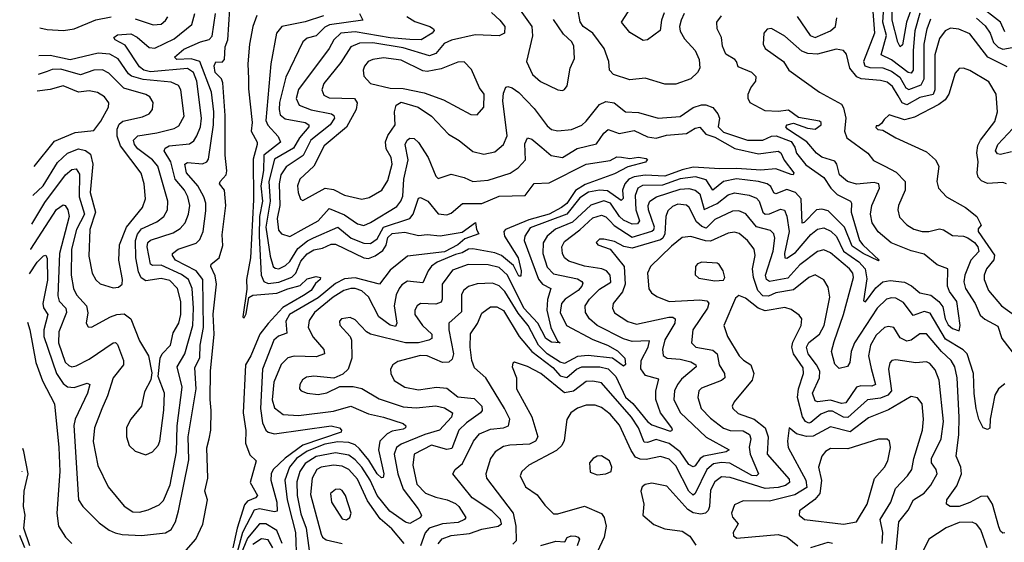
# Model space of a CAD drawing. Extents: x 1552033 to 1694788, y 811965 to 917215.
# Tile 262 of 632: x 1571786 to 1576302, y 912121 to 914517. Entities that reach past the tile are written whole.
import ezdxf

# ---------------------------------------------------------------- set-up
doc = ezdxf.new("R2010")
doc.units = 0

msp = doc.modelspace()

# ---------------------------------------------------------------- linework, layer by layer
at = {"layer": '0CON20XD'}
for points in [[(1575886.4, 914593.6), (1575853.6, 914505), (1575835, 914401.1), (1575825, 914392.9), (1575813.5, 914413.5), (1575787.3, 914515), (1575790, 914745)], [(1574042.7, 914615), (1574135.3, 914485), (1574137.7, 914442.3), (1574110, 914325), (1574138.8, 914265), (1574175, 914232.7), (1574255, 914195.7), (1574275, 914192.9)], [(1575694.3, 914615), (1575706.6, 914455), (1575656.5, 914325), (1575663, 914305), (1575685, 914296.9), (1575745, 914295.4), (1575785, 914280.5), (1575822.9, 914252.9), (1575851, 914205), (1575865, 914196.1), (1575921.5, 914218.5), (1575934.9, 914245), (1575935.1, 914405), (1575948, 914475), (1575965, 914521.3)], [(1572550, 912085), (1572594.4, 912135.6), (1572626.1, 912203.9), (1572647.8, 912315), (1572635.7, 912355), (1572648.9, 912415), (1572644.5, 912554.5), (1572654.4, 912595), (1572661.8, 912635), (1572664.7, 912725.3), (1572659.4, 912775), (1572660.2, 912905), (1572677.1, 913075), (1572673.1, 913166.9), (1572689, 913305), (1572682.1, 913342.1), (1572662.1, 913385), (1572664.7, 913395.3), (1572700.6, 913425), (1572717.8, 913482.2), (1572715, 913530), (1572731.9, 913665), (1572725.6, 913735), (1572702.5, 913765), (1572704.7, 913775.3), (1572732.7, 913805), (1572736.1, 913823.9), (1572727.7, 913895), (1572728, 914078), (1572717.3, 914227.3), (1572711.3, 914245), (1572682, 914275), (1572678.2, 914305), (1572685, 914322.9), (1572715, 914322.7), (1572725, 914334.4), (1572727.8, 914392.2), (1572740.9, 914425), (1572750.4, 914565)], [(1574834.2, 914545.8), (1574819.7, 914515), (1574812.3, 914485), (1574815, 914464.3), (1574835, 914429.5), (1574884.6, 914375), (1574903.1, 914335), (1574906.1, 914295), (1574895, 914274.2), (1574865, 914246.2), (1574795, 914220.8), (1574745, 914221.6), (1574655, 914248.9), (1574585, 914241.8), (1574509.4, 914265), (1574491.3, 914285), (1574488, 914325), (1574466.9, 914385), (1574415.2, 914455.2), (1574370, 914485), (1574356.4, 914506.4), (1574345.6, 914564.4)], [(1575915, 914547.1), (1575891.9, 914465), (1575883.7, 914375), (1575884.5, 914285.5), (1575875, 914271.2), (1575861.8, 914275), (1575785, 914333.1), (1575737.7, 914355), (1575762.3, 914445), (1575745.7, 914505), (1575750.8, 914595)], [(1576305, 914461.4), (1576285, 914505.7), (1576182.5, 914585)], [(1571830.9, 913351.9), (1571866.3, 913405), (1571895, 913434.5), (1571905, 913436.7), (1571911.4, 913421.4), (1571912.8, 913322.8), (1571891.5, 913215), (1571895.2, 913195.2), (1571914.8, 913164.8), (1571897.1, 913095), (1571896.1, 913065), (1571955, 912895.3), (1571985, 912848.3), (1572005, 912833.3), (1572035, 912830.5), (1572095, 912850.7), (1572107.5, 912845), (1572096.7, 912805), (1572040, 912685), (1572033.4, 912656.6), (1572055.3, 912315), (1572075, 912285.4), (1572150.3, 912210.3), (1572196.1, 912176.1), (1572223.6, 912163.6), (1572256, 912156), (1572345, 912151.3), (1572455, 912163.8), (1572479.9, 912180.1), (1572500.2, 912215), (1572514.8, 912265), (1572560.8, 912499.2), (1572558.4, 912605), (1572595.5, 912825), (1572589.4, 912920.6), (1572611.4, 912968.6), (1572613.9, 913025), (1572628.8, 913105), (1572626, 913326), (1572594.8, 913365), (1572500.6, 913415), (1572486.9, 913435), (1572487.3, 913445), (1572513.1, 913465), (1572595, 913492.9), (1572611.6, 913508.4), (1572627, 913545), (1572639.8, 913640.2), (1572638.9, 913675), (1572629.7, 913705), (1572602.7, 913755), (1572551.6, 913815), (1572543.2, 913855), (1572555, 913862.2), (1572625, 913856.7), (1572643.6, 913865), (1572652.5, 913877.5), (1572674.1, 914035), (1572675.6, 914095), (1572665.9, 914185), (1572612, 914325), (1572572.9, 914337.1), (1572506.7, 914335), (1572496.1, 914345), (1572538, 914382), (1572615, 914415.8), (1572655, 914425.4), (1572669.3, 914440.7), (1572683.7, 914545)], [(1571835.7, 913463.2), (1571837.2, 913465), (1571955, 913646.1), (1571985, 913667.9), (1571995, 913664.5), (1572007.1, 913645), (1572011.9, 913615), (1571969, 913445), (1571961.2, 913251.2), (1571966.2, 913226.2), (1571997.1, 913195), (1572001, 913175), (1571965.2, 913085), (1571963.5, 913035), (1571995, 912946.2), (1572010.7, 912930.7), (1572025, 912925.8), (1572045, 912930), (1572105, 912961.1), (1572215, 913035.4), (1572225, 913036.5), (1572235, 913026.9), (1572261.8, 912955), (1572261.8, 912935), (1572213.7, 912875), (1572188.3, 912791.7), (1572162.5, 912732.5), (1572128.6, 912645), (1572122.8, 912582.8), (1572143.6, 912473.6), (1572192.1, 912375), (1572265, 912286.7), (1572305, 912260.8), (1572335, 912258.9), (1572375, 912270.3), (1572425, 912293.2), (1572445, 912312.9), (1572475.2, 912385), (1572504.6, 912535.4), (1572507.9, 912655), (1572531.5, 912831.5), (1572508.8, 912925), (1572543.5, 912985), (1572579.6, 913115), (1572583.6, 913195), (1572576.5, 913285), (1572559.5, 913325), (1572528.4, 913348.4), (1572435, 913390.7), (1572395, 913390.2), (1572385.2, 913395.2), (1572370.8, 913475), (1572374, 913495), (1572385, 913505.7), (1572489.9, 913540.1), (1572521.1, 913558.9), (1572544.8, 913585.2), (1572559.6, 913625), (1572565.6, 913665), (1572557.6, 913705), (1572541.7, 913735), (1572498.3, 913785), (1572479.4, 913865), (1572448.6, 913915), (1572452.7, 913927.3), (1572471.7, 913938.3), (1572565, 913947.6), (1572585, 913962), (1572599, 913985), (1572615.5, 914025), (1572619.1, 914065), (1572599, 914235), (1572582.9, 914275), (1572555, 914292.4), (1572385, 914277.3), (1572355, 914284.7), (1572335, 914300.8), (1572269.7, 914399.7), (1572223.5, 914425), (1572217.8, 914435), (1572235, 914447.4), (1572295, 914452.5), (1572325, 914437.3), (1572379.7, 914389.7), (1572405, 914386.3), (1572495, 914429), (1572574.7, 914495), (1572589.2, 914545)], [(1571878.8, 914479.2), (1571911.6, 914471.6), (1571986.5, 914466.5), (1572035, 914474.1), (1572135, 914516.2), (1572205, 914530.5)], [(1572315, 914521.4), (1572397.4, 914492.6), (1572435, 914496.9), (1572455, 914512.5), (1572465, 914530)], [(1572873.9, 914536.1), (1572855.4, 914485.4), (1572840.2, 914405), (1572832.8, 914315), (1572835.4, 914245), (1572835, 914200), (1572852.7, 914045), (1572847.5, 914005), (1572874.6, 913955), (1572874.7, 913945), (1572857.1, 913877.1), (1572858.7, 913691.3), (1572845.1, 913424.9), (1572826, 913325), (1572828.1, 913281.9), (1572810, 913155), (1572815, 913150), (1572825, 913167.5), (1572837.1, 913242.9), (1572855, 913253.6), (1572965, 913262.7), (1573015, 913283.4), (1573072.4, 913297.6), (1573105, 913328.6), (1573145, 913339.1), (1573165.5, 913335.5), (1573164.2, 913325), (1573142, 913308), (1573122.8, 913275), (1573087.6, 913252.4), (1572993.4, 913196.6), (1572925, 913123.9), (1572887.8, 913075), (1572845.4, 912975), (1572821.5, 912935), (1572810.9, 912715), (1572823.4, 912633.4), (1572821.2, 912575), (1572841.7, 912521.7), (1572870, 912495), (1572843.1, 912395), (1572876.2, 912335), (1572867.5, 912325), (1572831.1, 912308.9), (1572817.5, 912292.5), (1572783.8, 912186.2), (1572763.3, 912095)], [(1573180, 914535), (1573095, 914507.6), (1572988.9, 914485), (1572963.9, 914455), (1572938.1, 914315), (1572915.4, 914055), (1572923.6, 914033.6), (1572970.9, 913980.9), (1572982.2, 913955), (1572905.7, 913895), (1572904.7, 913824.7), (1572891.8, 913755), (1572898.8, 913685), (1572886, 913615), (1572883.7, 913525), (1572893.7, 913345), (1572905.9, 913315.9), (1572925, 913306.7), (1572975, 913312.7), (1573033.9, 913336.1), (1573051.8, 913355), (1573075, 913409.3), (1573105, 913444), (1573135, 913461.4), (1573175, 913469.8), (1573215, 913488.4), (1573235, 913486.9), (1573363.8, 913425), (1573385, 913422), (1573416.1, 913433.9), (1573451.4, 913458.6), (1573466.8, 913483.2), (1573475, 913518.8), (1573495, 913535.9), (1573552.9, 913542.9), (1573615, 913528.1), (1573655, 913532.7), (1573715, 913526.5), (1573815, 913543.1), (1573876.4, 913586.4), (1573880.5, 913555), (1573891.4, 913535), (1573828.3, 913511.7), (1573795, 913484.6), (1573735, 913453.2), (1573565, 913432.7), (1573485, 913368.6), (1573436.4, 913303.6), (1573325, 913332.7), (1573275, 913329.4), (1573235, 913307.9), (1573155, 913242), (1573024.1, 913165), (1573006.1, 913133.9), (1573010.5, 913079.5), (1572973.6, 913066.4), (1572951.9, 913048.1), (1572900, 912915), (1572889.8, 912735), (1572899.2, 912669.2), (1572915, 912634.6), (1572925.7, 912625), (1572955, 912618.6), (1573215.1, 912655.1), (1573253.4, 912645), (1573261.6, 912635), (1573260.3, 912625), (1573084.5, 912565.5), (1573002.8, 912507.2), (1572948.3, 912455), (1572938.7, 912435), (1572937.5, 912405), (1572965, 912304.3), (1572966.3, 912263.7), (1572955, 912260), (1572885, 912274.9), (1572861.2, 912268.8), (1572807.9, 912165), (1572783, 912075)], [(1573344.3, 914545), (1573359.2, 914515), (1573206.7, 914493.3), (1573185, 914481.9), (1573145, 914442.6), (1573105, 914432.8), (1573084.8, 914415.2), (1573006, 914254), (1572977.7, 914137.7), (1572975.6, 914105), (1572981.2, 914081.2), (1573002.9, 914062.9), (1573095.4, 914045), (1573111.4, 914035), (1573111.5, 914025), (1573069.5, 913975), (1573042.3, 913927.7), (1572955, 913877.7), (1572928.4, 913775), (1572935.1, 913685), (1572915.2, 913565), (1572935, 913432.5), (1572948, 913385), (1572957.2, 913377.2), (1572975, 913375.3), (1573005, 913389.3), (1573025, 913408.6), (1573061.8, 913468.2), (1573106.4, 913503.6), (1573133.6, 913516.4), (1573245, 913565.2), (1573306.6, 913515), (1573365, 913491.7), (1573395, 913490.8), (1573425, 913511.6), (1573455, 913565.9), (1573576, 913605), (1573590.2, 913625), (1573615, 913699.1), (1573625, 913700.9), (1573658.2, 913685), (1573705, 913627.1), (1573745, 913621.9), (1573765, 913629.3), (1573816.4, 913673.6), (1573905, 913674.8), (1573985, 913707.2), (1574105, 913710.9), (1574145, 913766.4), (1574215, 913769.2), (1574385, 913854), (1574495, 913871.9), (1574525, 913888.6), (1574546.2, 913886.2), (1574585, 913880), (1574623.7, 913886.3), (1574660, 913880), (1574666.2, 913876.2), (1574656.8, 913863.2), (1574575, 913842.4), (1574515, 913809.4), (1574379.5, 913760.5), (1574335.6, 913734.4), (1574295, 913673.8), (1574270.8, 913655), (1574215.2, 913624.8), (1574121, 913599), (1574013.7, 913555), (1574006.7, 913545), (1574009.4, 913525), (1574072.5, 913425), (1574085.9, 913365), (1574085, 913340.8), (1574075, 913341.2), (1574050.4, 913390.4), (1573996, 913436), (1573965, 913448.1), (1573865, 913466.4), (1573845, 913464.1), (1573815, 913447.4), (1573785, 913441), (1573700, 913405), (1573675, 913387.5), (1573658.9, 913365), (1573635, 913310.6), (1573565, 913317.5), (1573539, 913301), (1573526, 913284), (1573512.5, 913255), (1573503.1, 913205), (1573515.2, 913125), (1573509.3, 913110.7), (1573485, 913116.7), (1573433.4, 913155), (1573385, 913246.5), (1573355, 913273.8), (1573325, 913283.7), (1573304.7, 913284.7), (1573272.5, 913275), (1573224.3, 913245), (1573137.8, 913175), (1573113, 913137), (1573108.6, 913105), (1573131.9, 913061.9), (1573180.9, 913005), (1573184.4, 912985), (1573145, 912970.7), (1573045, 912974.4), (1573015, 912966.4), (1572985, 912936.4), (1572952.1, 912855), (1572943.5, 912773.5), (1572955, 912737.9), (1572995, 912706.8), (1573065, 912701.9), (1573225, 912722.1), (1573305, 912745.6), (1573385, 912710.4), (1573455, 912695.2), (1573544.4, 912665), (1573556.8, 912655), (1573555.4, 912645), (1573545, 912638.8), (1573495, 912629.6), (1573472, 912618), (1573437.2, 912585), (1573432.1, 912545), (1573456.5, 912435), (1573452.7, 912417.3), (1573445, 912416.1), (1573425, 912434.8), (1573387.4, 912497.4), (1573345, 912549.5), (1573325, 912567), (1573295, 912578.4), (1573245, 912580.9), (1573185, 912570.9), (1573105, 912538.7), (1573055.8, 912505), (1573023.2, 912465), (1573001.6, 912405), (1573011.9, 912315), (1573035.4, 912225.4), (1573050.7, 912165), (1573055.6, 912035)], [(1573561, 914531), (1573598.8, 914508.8), (1573667.5, 914485), (1573684.3, 914475), (1573686.7, 914466.7), (1573677.5, 914455), (1573627.5, 914425), (1573575, 914425.9), (1573485, 914433.9), (1573325, 914461.8), (1573258.5, 914455), (1573226.1, 914423.9), (1573205.2, 914385), (1573065, 914197.1), (1573053.9, 914155), (1573068.2, 914125), (1573123.5, 914103.5), (1573215.8, 914085.8), (1573227.1, 914077.1), (1573229.5, 914065), (1573210, 914035), (1573121.7, 913965), (1573086, 913894), (1573007.5, 913842.5), (1572984.3, 913805), (1572976.7, 913765), (1572978.6, 913665), (1572967, 913605), (1572972.5, 913552.5), (1572986.2, 913535), (1573025, 913522.3), (1573089.9, 913560.1), (1573155.3, 913595), (1573205, 913651.4), (1573275, 913622.5), (1573335, 913580.3), (1573365, 913573.7), (1573395, 913586.3), (1573515, 913660), (1573534.8, 913685), (1573542.5, 913707.5), (1573547.2, 913785), (1573567.7, 913875), (1573553.3, 913945), (1573563.8, 913965), (1573575, 913972.9), (1573595, 913971.5), (1573615, 913953.3), (1573660.2, 913885), (1573695, 913799.2), (1573705, 913788.1), (1573765, 913808.4), (1573825, 913793.7), (1573865, 913775.3), (1573935, 913781.4), (1574035, 913812.9), (1574073, 913837), (1574105.3, 913875), (1574103, 913947), (1574115, 913974.4), (1574135, 913968.5), (1574180.4, 913930.4), (1574223.5, 913893.5), (1574275, 913885.3), (1574343, 913927), (1574432.2, 913947.8), (1574465, 913996.9), (1574485, 914013.8), (1574535, 913994.3), (1574605, 914008.5), (1574665, 913979.8), (1574705, 913973.8), (1574752.4, 913987.6), (1574845, 913994.8), (1574885, 914019.7), (1574905, 914023.8), (1574932.7, 913992.7), (1574975, 913977.8), (1575066.8, 913926.8), (1575175, 913902.1), (1575265, 913913.9), (1575276.7, 913906.7), (1575292.5, 913872.5), (1575336.2, 913815), (1575334, 913806), (1575325, 913806.5), (1575255, 913833.2), (1575185, 913827), (1575075, 913834.6), (1574997.5, 913832.5), (1574875, 913839.9), (1574825, 913828.8), (1574745, 913798.8), (1574655, 913804.7), (1574605, 913796.7), (1574579.8, 913785), (1574560.9, 913765), (1574551.3, 913735), (1574553.7, 913696.3), (1574545, 913687.9), (1574482.3, 913732.3), (1574445, 913735.1), (1574395, 913725.4), (1574355, 913700.3), (1574295, 913625.7), (1574128, 913562), (1574102.9, 913525), (1574099.6, 913505), (1574165, 913326.6), (1574184.4, 913304.4), (1574222.7, 913285), (1574206.7, 913233.3), (1574204.6, 913185), (1574221.7, 913105), (1574252.3, 913042.3), (1574265, 913035.5)], [(1573949.6, 914549.6), (1573988.8, 914515), (1574011.5, 914485), (1574009.4, 914455), (1573985, 914443.5)], [(1574275, 914192.9), (1574285, 914196.2), (1574296.5, 914213.5), (1574311.1, 914295), (1574331.1, 914338.9), (1574327.7, 914395), (1574318.8, 914415), (1574280.3, 914450.3), (1574235, 914518.2)], [(1574769.8, 912630.3), (1574780.5, 912635), (1574776.5, 912645), (1574725.2, 912715), (1574704.4, 912775), (1574704, 912815), (1574718.2, 912868.2), (1574655.9, 912885.9), (1574635.5, 912915.5), (1574636.5, 912955), (1574669.3, 913015), (1574674.5, 913044.5), (1574595, 913041.9), (1574555, 913054.4), (1574434.9, 913114.9), (1574400.3, 913145), (1574381.3, 913175), (1574380, 913205), (1574399.4, 913235), (1574445, 913281.3), (1574496.7, 913313.3), (1574495, 913346.1), (1574478.2, 913365), (1574456.5, 913375), (1574377.1, 913387.1), (1574305, 913409.5), (1574284.8, 913424.8), (1574275.3, 913445), (1574273.2, 913475), (1574285, 913500), (1574355, 913553), (1574415, 913608.1), (1574455, 913620.4), (1574475, 913613.6), (1574492.8, 913595), (1574513.2, 913573.2), (1574595, 913520), (1574685, 913547.6), (1574695.1, 913554.9), (1574697.4, 913565), (1574670.3, 913645), (1574668.9, 913665), (1574676.8, 913685), (1574706.5, 913705), (1574815, 913740), (1574855, 913743.4), (1574885, 913735.9), (1574905, 913718.1), (1574925, 913646.6), (1574985, 913673.6), (1575035, 913713.5), (1575065, 913722.8), (1575132.3, 913712.3), (1575165, 913698.3), (1575178, 913685), (1575194.5, 913635), (1575205, 913625.6), (1575225, 913627.3), (1575275, 913647.5), (1575293.6, 913643.6), (1575305, 913616), (1575315.7, 913545), (1575294.1, 913445), (1575295.5, 913425.5), (1575305, 913424.1), (1575345, 913449.7), (1575415, 913532.7), (1575445, 913555.8), (1575475, 913562.3), (1575507.2, 913547.2), (1575532.5, 913522.5), (1575565.1, 913455), (1575635, 913407.3), (1575664.2, 913375), (1575671.8, 913328.2), (1575657.1, 913227.1), (1575665, 913223.8), (1575712.4, 913287.6), (1575745, 913315.5), (1575778.3, 913321.7), (1575845, 913313.7), (1575877.3, 913297.3), (1575914.5, 913264.5), (1575965, 913253.2), (1576002.4, 913225), (1576021.1, 913201.1), (1576030.9, 913145), (1576045, 913118.5), (1576065, 913101.1), (1576095, 913090.8), (1576099.6, 913115), (1576084.3, 913225), (1576050.6, 913270.6), (1576041.2, 913295), (1576042.9, 913375), (1575995, 913393.1), (1575935, 913441.4), (1575875, 913457.1), (1575783, 913493), (1575723.7, 913543.7), (1575696.8, 913585), (1575688.1, 913625), (1575694, 913665), (1575730, 913745), (1575726.9, 913765), (1575705, 913770.8), (1575625, 913762.9), (1575583.1, 913775), (1575546.6, 913805), (1575534.9, 913854.9), (1575525, 913868.8), (1575465, 913885.8), (1575440.4, 913905), (1575397.3, 913957.3), (1575307.1, 914015), (1575300, 914025), (1575306.2, 914035), (1575335, 914042.2), (1575399.7, 914019.7), (1575435.1, 914014.9), (1575461.8, 914035), (1575462.3, 914045), (1575455, 914051.3), (1575358.6, 914068.6), (1575312.4, 914102.4), (1575265, 914096.4), (1575205, 914098.8), (1575137.3, 914135), (1575127.6, 914155), (1575127.8, 914175), (1575140, 914205), (1575162.5, 914235), (1575164, 914255), (1575144.5, 914275), (1575081.1, 914301.1), (1575074.5, 914325), (1575065.5, 914335), (1575025, 914359.1), (1575010.3, 914395), (1575005.3, 914435.3), (1574985.6, 914475), (1574984.4, 914505), (1575005.6, 914535)], [(1574742.3, 914547.7), (1574729.3, 914515), (1574723.4, 914466.6), (1574665, 914423.8), (1574645, 914422), (1574585, 914458.1), (1574547.1, 914505), (1574577.7, 914552.3)], [(1575351.8, 914531.8), (1575412.3, 914445), (1575435, 914435.7), (1575505, 914465.2), (1575528.1, 914485), (1575534.2, 914525)], [(1576175, 914524), (1576215, 914488), (1576238.1, 914455), (1576252.6, 914412.6), (1576275, 914390.3), (1576295, 914381.8), (1576355, 914392.3)], [(1576315, 914300), (1576226.1, 914345), (1576145, 914452.3), (1576093.1, 914473.1), (1576055, 914478.2), (1576030.6, 914465), (1576005, 914430), (1575984, 914356), (1575983.3, 914195), (1575975.7, 914174.3), (1575915, 914160.2), (1575855, 914126.5), (1575833.9, 914135), (1575815, 914167.1), (1575790.1, 914210.1), (1575765, 914230.2), (1575735, 914238.3), (1575646, 914246), (1575625.4, 914255.4), (1575593.9, 914295), (1575578.9, 914358.9), (1575565.3, 914375.3), (1575531.8, 914381.8), (1575445, 914359.3), (1575401.9, 914361.9), (1575373.1, 914373.1), (1575295, 914441.1), (1575235, 914475.8), (1575215, 914474), (1575200, 914455), (1575196.2, 914405), (1575206, 914385), (1575289.4, 914325), (1575314.7, 914284.7), (1575454.6, 914185), (1575555, 914128.9), (1575565, 914112.5), (1575575.2, 914065), (1575570, 914005), (1575580.3, 913975), (1575676.9, 913905), (1575701.9, 913871.9), (1575755, 913845.3), (1575807.1, 913817.1), (1575847, 913775), (1575847.9, 913735), (1575816.9, 913665), (1575813.9, 913645), (1575822.1, 913612.1), (1575855.7, 913575.7), (1575886.8, 913556.8), (1575925, 913546.2), (1575956.7, 913545), (1576005, 913557.5), (1576023.9, 913553.9), (1576065, 913526.7), (1576115, 913524.3), (1576135, 913516.8), (1576165, 913495.6), (1576180.4, 913475), (1576185, 913453.6), (1576148.5, 913415), (1576121.3, 913345), (1576116.9, 913315), (1576124.8, 913285), (1576168, 913215), (1576192.3, 913162.3), (1576213.4, 913143.4), (1576272.2, 913112.2), (1576291.6, 913055), (1576380.4, 912940.4)], [(1573985, 914443.5), (1573875, 914447.1), (1573766.7, 914423.3), (1573733, 914407), (1573695, 914362), (1573665, 914351.5), (1573545, 914387.1), (1573405, 914410.2), (1573345, 914408.8), (1573305, 914392.5), (1573259.2, 914320.8), (1573181.4, 914225), (1573171.1, 914195), (1573181.3, 914171.3), (1573205, 914159.2), (1573321.8, 914155), (1573333.9, 914135), (1573329.1, 914105), (1573285.6, 914024.4), (1573182, 913938), (1573135.5, 913844.5), (1573070, 913785), (1573060.4, 913755), (1573063.1, 913725), (1573073.6, 913693.6), (1573085, 913688.6), (1573186.3, 913743.7), (1573225, 913738.1), (1573275, 913712.3), (1573355, 913694.2), (1573388.9, 913701.1), (1573446.4, 913735), (1573475, 913780), (1573493.8, 913855), (1573489.2, 913885), (1573466.3, 913925), (1573463.8, 913956.2), (1573474.6, 913985.4), (1573507.8, 914035), (1573505.6, 914095), (1573512.6, 914125), (1573535, 914139.3), (1573613.6, 914115), (1573674.6, 914075), (1573752.2, 913992.2), (1573802.3, 913962.3), (1573865, 913913.1), (1573915, 913900), (1573965, 913910.5), (1574004.5, 913945), (1574022.3, 913985), (1574001.8, 914145), (1574005, 914180), (1574015, 914207.5), (1574025, 914210.6), (1574045, 914204.5), (1574075, 914182.3), (1574145, 914109.3), (1574205, 914030), (1574225, 914013.1), (1574255, 914007.3), (1574317.4, 914012.6), (1574365, 914033.8), (1574385, 914050.9), (1574445, 914127.3), (1574475, 914142.3), (1574512.9, 914135), (1574565, 914094.1), (1574625, 914091.4), (1574715, 914064.7), (1574815, 914072.3), (1574875.5, 914114.5), (1574913.7, 914126.3), (1574933.9, 914126.1), (1574965, 914114.5), (1574988.3, 914085), (1574995.6, 914065), (1574990, 914025), (1575015, 914001.4), (1575125, 913963.9), (1575195, 913965.2), (1575235, 913982.4), (1575256.2, 913983.8), (1575325, 913957.6), (1575342.2, 913932.2), (1575349.8, 913905), (1575391.7, 913851.7), (1575475, 913792.9), (1575506, 913745), (1575535, 913715.2), (1575596.6, 913685), (1575601.3, 913675), (1575599.4, 913635), (1575638.7, 913505), (1575653.9, 913483.9), (1575728.6, 913415), (1575725, 913410.8), (1575654.7, 913445), (1575605, 913478.6), (1575569.5, 913565), (1575495, 913640), (1575465, 913648.8), (1575441.5, 913645), (1575385, 913587.1), (1575375, 913584.3), (1575370, 913695), (1575345.2, 913725.2), (1575305, 913737.9), (1575255, 913718.9), (1575245, 913722.3), (1575231.4, 913751.4), (1575214.2, 913764.2), (1575175, 913775.1), (1575073.4, 913786.6), (1575015, 913775.5), (1574965, 913735.8), (1574935, 913782.4), (1574886.3, 913796.3), (1574815, 913787.3), (1574735, 913757.8), (1574643.1, 913756.9), (1574620.8, 913745), (1574608.7, 913711.3), (1574612.5, 913645), (1574629, 913595), (1574619.2, 913580.8), (1574595, 913579.1), (1574555, 913598.4), (1574536.6, 913615), (1574496.1, 913675), (1574465, 913686.1), (1574405, 913666.9), (1574320.9, 913589.1), (1574243.4, 913556.6), (1574205.5, 913524.5), (1574186.8, 913493.2), (1574185.6, 913444.4), (1574205, 913382.3), (1574235, 913352.3), (1574345, 913328.4), (1574365, 913317.1), (1574368.3, 913308.3), (1574364.7, 913295), (1574346.9, 913275), (1574288.6, 913235), (1574271.3, 913215), (1574265.2, 913175), (1574294.2, 913115), (1574415, 913050), (1574482.5, 913025), (1574528.5, 912998.5), (1574562.4, 912965), (1574564.6, 912935.4), (1574555, 912928.5), (1574504.5, 912964.5), (1574393.5, 912976.5), (1574345, 912972.3), (1574285, 912939.8), (1574265, 912946.6), (1574205, 912985.4), (1574165.9, 913025), (1574117.7, 913115), (1574071.7, 913171.7), (1574010.5, 913270.5), (1573985, 913296.4), (1573955, 913308.7), (1573883.6, 913306.4), (1573845, 913293.1), (1573821.2, 913275), (1573812.9, 913255), (1573813, 913177), (1573754.8, 913125.2), (1573754.8, 913095), (1573776, 912985), (1573770, 912960), (1573755, 912946), (1573725, 912944.6), (1573655, 912975.6), (1573625, 912977.1), (1573520.5, 912949.5), (1573497.1, 912935), (1573487.1, 912915), (1573488.9, 912895), (1573503.2, 912863.2), (1573551.8, 912831.8), (1573615, 912820), (1573697.8, 912832.2), (1573745, 912827.8), (1573795, 912787.3), (1573870.6, 912780.6), (1573905.2, 912745), (1573907.2, 912725), (1573900, 912715), (1573835, 912668.5), (1573800.8, 912635), (1573768.6, 912551.4), (1573745, 912547), (1573675, 912566.4), (1573594.8, 912525), (1573588.4, 912475), (1573608, 912388), (1573646.8, 912346.8), (1573695, 912327.8), (1573746.1, 912316.1), (1573785, 912298.3), (1573800.5, 912285), (1573831.8, 912235), (1573826.5, 912225), (1573797.8, 912212.2), (1573725, 912204.9), (1573664.7, 912185), (1573645, 912164.6), (1573625, 912104.6)], [(1571840.6, 913578.8), (1571901.5, 913678.5), (1571996.1, 913805), (1572025, 913830), (1572045, 913833.2), (1572059.3, 913809.3), (1572058.7, 913705), (1572082.5, 913625), (1572046.5, 913555), (1572024, 913465), (1572021.1, 913345), (1572032.1, 913285), (1572046.3, 913255), (1572092.5, 913205), (1572097.6, 913172.4), (1572090.9, 913125), (1572099.1, 913109.1), (1572115, 913107.1), (1572201.9, 913155), (1572232, 913165), (1572265, 913168.8), (1572295.3, 913145), (1572334.8, 913044.8), (1572376.1, 912975), (1572392.1, 912897.9), (1572387.1, 912865), (1572358.7, 912811.3), (1572344.5, 912745.5), (1572295.8, 912685), (1572275, 912646.7), (1572275.7, 912605), (1572288.6, 912565), (1572315, 912539.2), (1572365, 912522), (1572395, 912536), (1572420.5, 912565), (1572429.2, 912585), (1572447.3, 912727.3), (1572449.2, 912805), (1572420.9, 912880.9), (1572429.3, 912965), (1572439.6, 912985), (1572476.8, 913025), (1572489.3, 913080.7), (1572515.6, 913125), (1572524.8, 913165), (1572524.4, 913225), (1572510, 913285), (1572475, 913320.6), (1572435, 913330.5), (1572365, 913319.6), (1572343, 913333), (1572330.7, 913360.7), (1572318.6, 913425), (1572317.6, 913505), (1572326.6, 913533.4), (1572345, 913557.8), (1572415, 913590.7), (1572446.7, 913615), (1572463.5, 913645), (1572464.7, 913685), (1572419.8, 913845), (1572395.2, 913875), (1572328.3, 913925), (1572312.2, 913945), (1572308.4, 913965), (1572328, 913985), (1572415, 913997.4), (1572495, 914017.4), (1572515, 914030.4), (1572540, 914075), (1572525.2, 914195.2), (1572514.4, 914215), (1572480.4, 914230.4), (1572352.7, 914242.7), (1572297.9, 914257.9), (1572285, 914268), (1572237, 914337), (1572199.4, 914359.4), (1572145, 914363.7), (1572017.9, 914332.1), (1571925, 914352.3), (1571873.4, 914351.3)], [(1573885, 914080.5), (1573914.6, 914115), (1573915.9, 914175.9), (1573895.5, 914205), (1573857.9, 914287.9), (1573825, 914323.1), (1573795, 914321.8), (1573719.2, 914290.8), (1573655, 914279.5), (1573635, 914282.5), (1573535, 914331.2), (1573455, 914341.4), (1573405, 914334.5), (1573384, 914325), (1573367, 914303), (1573360.8, 914285), (1573365, 914257.5), (1573395, 914223.5), (1573485, 914203.1), (1573545, 914201.6), (1573640.9, 914180.9), (1573729.1, 914149.1), (1573855, 914081.8), (1573885, 914080.5)], [(1571846.2, 913710.4), (1571894.1, 913755), (1571958.7, 913861.3), (1572004.2, 913905), (1572055, 913925.2), (1572087.8, 913917.8), (1572109.9, 913899.9), (1572120.8, 913855), (1572108.3, 913725), (1572133, 913635), (1572107.9, 913555), (1572102.3, 913432.3), (1572118, 913355), (1572134.3, 913324.3), (1572155, 913306.4), (1572215, 913286.7), (1572239.4, 913290.6), (1572255.4, 913304.6), (1572257.7, 913325), (1572239.8, 913415), (1572243.3, 913485), (1572274.9, 913565.1), (1572349.3, 913655), (1572362.4, 913695), (1572356.2, 913765), (1572342.8, 913812.8), (1572248.8, 913938.8), (1572232.3, 913982.3), (1572232.7, 914015), (1572242.5, 914037.5), (1572258.3, 914051.7), (1572348.5, 914071.5), (1572379.4, 914085), (1572394.6, 914105.4), (1572397.8, 914137.8), (1572382.4, 914162.4), (1572363.9, 914173.9), (1572262.7, 914202.7), (1572195, 914271.8), (1572165, 914287.3), (1572125, 914286.1), (1572065, 914264.1), (1571975, 914289.4), (1571935, 914288), (1571911.1, 914278.9), (1571869.7, 914264.9)], [(1576312.5, 913765), (1576295, 913770.9), (1576225, 913766.2), (1576197.8, 913777.8), (1576182.3, 913795), (1576177.5, 913815), (1576183.2, 913865), (1576176, 913906), (1576180.3, 913939.7), (1576193, 913965), (1576259.5, 914050.5), (1576271.2, 914095), (1576264.8, 914174.8), (1576231.2, 914231.2), (1576143.6, 914283.6), (1576115, 914293.8), (1576095, 914293.5), (1576077.7, 914272.3), (1576048.2, 914175), (1576030.8, 914149.2), (1576002.8, 914127.2), (1575889.7, 914070.3), (1575845, 914058.1), (1575775, 914080), (1575750.7, 914059.3), (1575739.3, 914040.7), (1575725, 914030), (1575715, 914030), (1575713, 914023), (1575723, 914013), (1575745, 914010), (1575804.4, 913974.4), (1575945, 913910.5), (1575987.2, 913875), (1576001.6, 913845), (1575992.5, 913775), (1576000.7, 913745), (1576036.7, 913705), (1576124.2, 913655), (1576176, 913615), (1576196.2, 913575), (1576182.3, 913557.7), (1576182.9, 913545), (1576257.5, 913437.5), (1576254.2, 913415.8), (1576220.9, 913375), (1576210.6, 913345), (1576210.8, 913325), (1576230, 913275), (1576289.3, 913205), (1576355, 913157.5)], [(1571851.9, 913844.2), (1571945, 913960.4), (1572040.7, 913999.3), (1572125, 914008.9), (1572158.1, 914051.9), (1572192.9, 914115), (1572194.6, 914135), (1572175, 914163.6), (1572142.9, 914182.9), (1572105, 914190), (1572055, 914185.2), (1571985, 914214.2), (1571925, 914197), (1571866.5, 914189.8)], [(1576335, 913910.6), (1576285, 913898.2), (1576271.1, 913901.1), (1576261.5, 913915), (1576272.5, 913945), (1576342.2, 914017.8)], [(1576305, 912848), (1576275.4, 912825), (1576258.8, 912795), (1576236.9, 912685), (1576235.5, 912644.5), (1576225, 912638), (1576206.2, 912645), (1576185.5, 912685), (1576173.1, 912735), (1576163.5, 912803.5), (1576161, 912895), (1576132.5, 912985), (1576113.5, 913003.5), (1576032.2, 913052.2), (1575961.9, 913171.9), (1575935, 913179.2), (1575885, 913160.8), (1575840.3, 913220.3), (1575805, 913239.8), (1575785, 913241.6), (1575762.2, 913235), (1575719.8, 913195), (1575615.5, 913035), (1575599.7, 912995), (1575594.1, 912945.9), (1575583.8, 912926.2), (1575545, 912916.9), (1575525, 912937.5), (1575510.4, 912995), (1575521.5, 913041.5), (1575565.4, 913164.6), (1575610.5, 913335), (1575607.1, 913355), (1575593, 913375), (1575505, 913448.4), (1575475, 913461.1), (1575445, 913453.8), (1575365, 913393.5), (1575308.8, 913331.2), (1575225, 913316), (1575210.9, 913325), (1575207.7, 913345), (1575242.3, 913455), (1575249, 913515), (1575244.7, 913535), (1575230.5, 913550.5), (1575165, 913566.8), (1575116.2, 913626.2), (1575085, 913640.5), (1575055, 913639.5), (1574975, 913601.3), (1574935, 913561.6), (1574915, 913569), (1574890.7, 913590.7), (1574856.8, 913655), (1574845, 913666.5), (1574805, 913670.6), (1574780.1, 913659.9), (1574759.4, 913640.6), (1574750, 913615), (1574745.1, 913535), (1574735.4, 913515), (1574725, 913507.9), (1574595, 913469.8), (1574556.4, 913476.4), (1574515, 913499.3), (1574465, 913510.8), (1574445, 913511.2), (1574430, 913495), (1574437.5, 913485), (1574495, 913464.4), (1574557.9, 913385), (1574563.8, 913305), (1574551.3, 913268.7), (1574507.5, 913215), (1574504.6, 913195), (1574515, 913172.9), (1574575, 913133.3), (1574615, 913121.3), (1574763.4, 913153.4), (1574782.5, 913152.5), (1574792.7, 913145), (1574790.5, 913125), (1574745, 913048.9), (1574734.4, 913004.4), (1574737.3, 912977.3), (1574755.7, 912965.7), (1574815, 912960.5), (1574865, 912948.6), (1574886.7, 912935), (1574889.5, 912925), (1574821.7, 912868.3), (1574803.8, 912845), (1574789, 912815), (1574785.8, 912775), (1574816.1, 912716.1), (1574935, 912602.9), (1575040, 912545), (1575026.7, 912535), (1574924.1, 912515.9), (1574907.6, 912505), (1574885, 912471.1), (1574875, 912466.1), (1574855, 912478.1), (1574815, 912535.8), (1574765, 912574.3), (1574705, 912592.1), (1574665, 912578.3), (1574650.2, 912580.2), (1574624.8, 912645), (1574592, 912695), (1574455, 912851.6), (1574415, 912860.2), (1574385, 912857.8), (1574326.4, 912813.6), (1574285, 912806.8), (1574176.2, 912895), (1574115, 912926.2), (1574055, 912946.7), (1574047.9, 912942.1), (1574044.6, 912925), (1574064.7, 912875), (1574065.4, 912825), (1574135.5, 912695.5), (1574162.5, 912605), (1574152.3, 912585), (1574125, 912571.2), (1574033.7, 912566.3), (1574005, 912559.4), (1573966.4, 912535), (1573944.7, 912505), (1573924.7, 912435), (1573926.8, 912415), (1574049.5, 912255), (1574062, 912195), (1574062.7, 912127.3), (1574047.5, 912112.5)], [(1576305.3, 912164.7), (1576295, 912162.7), (1576285, 912171.5), (1576277.5, 912192.5), (1576248.6, 912295), (1576225, 912332), (1576195, 912331), (1576145, 912303.3), (1576095, 912285.7), (1576054.2, 912284.2), (1576036.7, 912295), (1576038.8, 912315), (1576085, 912380), (1576105.7, 912435), (1576102.4, 912465), (1576081.9, 912515), (1576093.2, 912615), (1576094.8, 912695), (1576086.2, 912875), (1576075.1, 912925.1), (1576059, 912955), (1576015, 912995.7), (1575945, 913076.4), (1575915, 913076.7), (1575875, 913048.2), (1575855, 913042.7), (1575825, 913057.8), (1575795, 913105.4), (1575770.9, 913110.9), (1575752.5, 913105), (1575715, 913070), (1575688.2, 913025), (1575678.7, 912975), (1575691.8, 912918.3), (1575711.8, 912845), (1575695, 912836.5), (1575645, 912837.6), (1575625, 912831.5), (1575575, 912760.3), (1575555, 912756.5), (1575505, 912772.5), (1575445.3, 912765.3), (1575435, 912768.8), (1575422.7, 912805), (1575455.4, 912874.6), (1575455.5, 912905), (1575441.5, 912935), (1575403.3, 912985), (1575395.2, 913015), (1575405, 913036.3), (1575455, 913075.4), (1575476.1, 913115), (1575501.9, 913245), (1575495, 913290.8), (1575474.7, 913324.7), (1575435, 913346.9), (1575405, 913334.6), (1575335, 913279), (1575255, 913265.2), (1575220.7, 913249.3), (1575195, 913251.4), (1575172.2, 913275), (1575151.6, 913335), (1575147, 913375), (1575159.3, 913435), (1575155, 913464.2), (1575125, 913504.6), (1575086.9, 913536.9), (1575065, 913542.3), (1575035, 913538.6), (1574955, 913501), (1574932.3, 913502.3), (1574865, 913522.6), (1574825, 913517.6), (1574775, 913479.2), (1574680, 913385), (1574666.1, 913355), (1574672.4, 913282.4), (1574684.2, 913264.2), (1574708.3, 913248.3), (1574765, 913224.8), (1574905, 913232.5), (1574937.6, 913227.6), (1574947.3, 913217.3), (1574940.7, 913195), (1574873.8, 913095), (1574867.3, 913035), (1574886.9, 913015), (1574965, 913002.3), (1574985.2, 912985), (1574995, 912934.2), (1575018.2, 912895), (1575020.9, 912875), (1575005, 912862.6), (1574912.7, 912827.3), (1574901.1, 912815), (1574896.8, 912785), (1574911.1, 912735), (1574955, 912690.3), (1575013.7, 912643.7), (1575045, 912633), (1575105, 912631.9), (1575133.1, 912615), (1575140.2, 912595), (1575132.6, 912557.4), (1575136, 912525), (1575174.3, 912435), (1575165.1, 912424.9), (1575145, 912427), (1575044, 912484), (1575005, 912487.2), (1574968.8, 912481.2), (1574938.2, 912455), (1574885, 912343.8), (1574875, 912337.6), (1574855, 912356), (1574795, 912471.4), (1574765, 912501.4), (1574725, 912513.5), (1574658.8, 912501.2), (1574632.1, 912502.1), (1574611, 912511), (1574591, 912541), (1574537.8, 912657.8), (1574495, 912708.8), (1574455, 912739.5), (1574425, 912749.7), (1574385, 912749.6), (1574345, 912735.3), (1574313.6, 912715), (1574295.9, 912684.1), (1574282.8, 912587.2), (1574272.9, 912565), (1574248.5, 912541.5), (1574121.9, 912475), (1574088.9, 912445), (1574081.5, 912425), (1574105.5, 912375), (1574159, 912339), (1574195, 912290.6), (1574235, 912251.8), (1574255, 912251.7), (1574376.9, 912286.9), (1574455, 912253.1), (1574467.3, 912235), (1574475.6, 912195), (1574466.2, 912143.8), (1574435.4, 912075)], [(1574265, 913035.5), (1574225, 913038.8), (1574199, 913055), (1574162.2, 913125), (1574098.3, 913195), (1574023.3, 913345), (1573985, 913380), (1573935, 913393), (1573843.3, 913395), (1573771.6, 913368.4), (1573723.4, 913305), (1573723.8, 913236.2), (1573719, 913221), (1573695, 913212.8), (1573625, 913215.9), (1573608.5, 913205), (1573598.7, 913185), (1573598, 913165), (1573633.5, 913115), (1573676.8, 913075), (1573676.9, 913055), (1573662.4, 913047.6), (1573614.5, 913035.5), (1573555, 913034.6), (1573394.7, 913074.7), (1573376, 913086), (1573325, 913140.8), (1573300.9, 913150.9), (1573262.5, 913145), (1573253.1, 913135), (1573255, 913116.7), (1573301.4, 913065), (1573307.2, 913047.2), (1573309.7, 912965), (1573291.8, 912915), (1573268.2, 912891.7), (1573226.4, 912873.6), (1573135, 912882.8), (1573102, 912878), (1573082.5, 912865), (1573071.5, 912845), (1573069.4, 912825), (1573077.5, 912815), (1573105, 912804), (1573155, 912798.8), (1573195, 912806.7), (1573254.6, 912835.4), (1573315, 912835.8), (1573355.2, 912825.2), (1573435, 912778.3), (1573545, 912741.4), (1573605, 912737.8), (1573695, 912747.1), (1573735, 912736.7), (1573771.1, 912715), (1573766.6, 912695), (1573711.2, 912635), (1573644.4, 912615.6), (1573535, 912570.6), (1573514.1, 912555.9), (1573502.9, 912525), (1573520.2, 912435), (1573544.1, 912364.1), (1573613.2, 912275), (1573628.2, 912245), (1573624.5, 912235), (1573575, 912206.8), (1573555, 912212.7), (1573483.3, 912263.3), (1573425.7, 912335), (1573393.4, 912405), (1573355.4, 912465.4), (1573325, 912499.5), (1573295, 912520.5), (1573235, 912531.1), (1573145, 912514.3), (1573095, 912482.8), (1573071.2, 912445), (1573057.5, 912397.5), (1573058.3, 912335), (1573075, 912250.9), (1573099.7, 912185), (1573113.7, 912083.7)], [(1574975, 913320), (1575015, 913322.5), (1575020.8, 913335), (1575013.1, 913365), (1574995, 913394), (1574985, 913400), (1574915, 913404.4), (1574895, 913397.1), (1574885.8, 913385), (1574885, 913347.5), (1574901.1, 913331.1), (1574975, 913320)], [(1575802.7, 912052.7), (1575818.4, 912215), (1575861.5, 912268.5), (1575886.4, 912315), (1575935, 912346.7), (1575965, 912382.5), (1575994.6, 912435), (1575990.3, 912455), (1575968.8, 912485), (1575968.1, 912505), (1576012.4, 912595), (1576024.1, 912675), (1576004.1, 912864.1), (1575985, 912911.1), (1575960.8, 912940.8), (1575945, 912948.9), (1575896.9, 912943.1), (1575805, 912956.7), (1575786.1, 912953.9), (1575776.7, 912943.3), (1575771.9, 912915), (1575784.2, 912815.8), (1575768.1, 912795), (1575735, 912781.8), (1575675, 912774.4), (1575585, 912692.4), (1575565, 912694.3), (1575515, 912721.6), (1575495, 912722), (1575461.3, 912708.7), (1575415, 912669.6), (1575405, 912667.2), (1575391, 912675), (1575376.2, 912696.2), (1575353, 912785), (1575358.4, 912825), (1575382, 912895), (1575379.1, 912920.9), (1575334.8, 912985), (1575327.6, 913015), (1575332.1, 913037.9), (1575370, 913115), (1575373.6, 913145), (1575362.1, 913162.1), (1575325, 913188.7), (1575295, 913197), (1575205, 913182.6), (1575173.8, 913193.8), (1575115, 913239.6), (1575085, 913251.9), (1575070, 913240), (1575016.2, 913115), (1575032.3, 913065), (1575086.3, 912976.3), (1575105.5, 912955.5), (1575139.3, 912935), (1575153.2, 912895), (1575146.5, 912863.5), (1575063.3, 912765), (1575054.6, 912745.4), (1575056.5, 912735), (1575081.7, 912711.7), (1575154.6, 912684.6), (1575205, 912645.3), (1575219.8, 912605), (1575215.3, 912525), (1575315, 912410.6), (1575316.4, 912395), (1575298.7, 912381.3), (1575265, 912372.3), (1575205, 912367.9), (1575045, 912418.1), (1575005, 912421.2), (1574975, 912397.5), (1574955, 912360.5), (1574949.8, 912285), (1574943.5, 912266.5), (1574931.3, 912255), (1574909.6, 912250.4), (1574875.3, 912255.3), (1574850.6, 912270.6), (1574755, 912378.2), (1574685, 912391.5), (1574655, 912386.5), (1574641.4, 912375), (1574634.3, 912355), (1574649.2, 912295), (1574644.2, 912245), (1574695, 912202.5), (1574745, 912183.2), (1574825, 912171.6), (1574859.7, 912149.7), (1574887.2, 912107.2)], [(1573705, 912113.3), (1573723.5, 912136.5), (1573765, 912152.3), (1573849.5, 912160.5), (1573905, 912180.6), (1573980.8, 912195), (1573995.4, 912205), (1573991.2, 912225), (1573952.1, 912265), (1573861.4, 912325), (1573771.9, 912435), (1573783.3, 912455), (1573817.5, 912482.5), (1573867.6, 912585), (1573895, 912617.8), (1573945, 912639.8), (1574004.4, 912645.6), (1574027.7, 912655), (1574033.8, 912685), (1574010.3, 912735), (1573924.1, 912874.1), (1573871.3, 912921.3), (1573859.6, 912955), (1573851.6, 913015), (1573853.8, 913076.2), (1573885.6, 913124.4), (1573905, 913171.9), (1573945, 913200), (1573975, 913200.3), (1574005, 913183.8), (1574077.4, 913065), (1574135.3, 912995.3), (1574231.8, 912921.8), (1574265, 912884.3), (1574295, 912876.1), (1574340, 912915), (1574365, 912926), (1574446.7, 912925), (1574485, 912915.6), (1574520.2, 912880.2), (1574565, 912785.6), (1574597.9, 912757.9), (1574665, 912674.4), (1574685, 912659.6), (1574769.8, 912630.3)], [(1571821.5, 913129.6), (1571831.9, 913095), (1571860, 912945), (1571890.8, 912860.8), (1571945.5, 912755.5), (1571965.2, 912555.2), (1571969.8, 912445), (1571955.5, 912255), (1571964.3, 912195), (1571995.8, 912145), (1572025, 912115.6)], [(1575741.6, 912115), (1575744.8, 912165), (1575732.9, 912225), (1575782.3, 912305), (1575802.9, 912367.1), (1575858.8, 912425), (1575878.4, 912455), (1575887.6, 912505), (1575926.5, 912635), (1575931.9, 912685), (1575925, 912755.8), (1575903.9, 912783.9), (1575875, 912790), (1575771.4, 912728.6), (1575678.7, 912691.3), (1575595, 912628), (1575505, 912649.8), (1575425, 912607.8), (1575395, 912605.2), (1575348.8, 912618.8), (1575315, 912646.2), (1575307.8, 912585), (1575311.4, 912555), (1575391.7, 912405), (1575397.3, 912372.7), (1575341.2, 912338.8), (1575225, 912309.8), (1575105, 912311.1), (1575065, 912293.1), (1575050.8, 912255), (1575056, 912236), (1575081.4, 912205), (1575058.5, 912165), (1575060.2, 912150.2), (1575075, 912139.5), (1575265, 912156.5), (1575306.9, 912145), (1575355, 912105.3)], [(1575565, 912204.1), (1575624.6, 912215.4), (1575672.9, 912295), (1575707.1, 912412.9), (1575752.3, 912465), (1575767.7, 912495), (1575780.9, 912555), (1575775.6, 912585), (1575765, 912593.1), (1575725, 912593.6), (1575585, 912549.2), (1575505, 912550.7), (1575482.3, 912537.8), (1575464.7, 912515.3), (1575449.4, 912465), (1575464.3, 912404.3), (1575456.7, 912345), (1575433.4, 912316.5), (1575363.5, 912265), (1575360.8, 912245), (1575386, 912225), (1575565, 912204.1)], [(1571832.3, 912105), (1571804.6, 912185), (1571810.5, 912245), (1571803.7, 912285), (1571806.6, 912355), (1571824.1, 912435), (1571805, 912537.5), (1571800.2, 912550.5)], [(1574435, 912430), (1574475, 912434.2), (1574498.8, 912445), (1574502, 912465), (1574490.8, 912495), (1574455, 912516.7), (1574434.6, 912515.4), (1574416, 912505), (1574399.2, 912485), (1574403.1, 912443.1), (1574435, 912430)], [(1571796.4, 912445), (1571796.5, 912447.5)], [(1573549.2, 912115), (1573492.2, 912182.2), (1573439, 912229), (1573381.7, 912311.7), (1573335, 912409.7), (1573295, 912454.1), (1573265, 912469.4), (1573225.5, 912474.5), (1573168.6, 912465), (1573148.6, 912455), (1573126.9, 912415), (1573120.3, 912340.3), (1573168, 912158), (1573175, 912144), (1573191.7, 912131.7), (1573265, 912115.2)], [(1573285, 912224.3), (1573300.8, 912235), (1573306.5, 912255), (1573280.4, 912335), (1573265, 912358.5), (1573255, 912364.5), (1573235, 912363.5), (1573211.1, 912345), (1573215.4, 912305), (1573265, 912228.8), (1573285, 912224.3)], [(1576224, 912095), (1576195, 912177.5), (1576175, 912203.9), (1576155, 912212.9), (1576095, 912211), (1576035, 912187.9), (1575956.7, 912135), (1575919.5, 912060.5)], [(1572990.1, 912115), (1572964.5, 912174.5), (1572915, 912206.2), (1572885, 912205.6), (1572830.9, 912139.1), (1572798.9, 912061.1)], [(1571808.7, 912095), (1571785.7, 912151.8)], [(1572946.3, 912095), (1572925, 912131.9), (1572895, 912136.2), (1572855, 912110)], [(1574175.8, 912105.8), (1574245, 912125.8), (1574286.7, 912123.3), (1574296.4, 912143.6), (1574315, 912150.4), (1574335, 912148.5), (1574347.5, 912145), (1574353.1, 912135), (1574342.9, 912105)], [(1575415, 912096.7), (1575495, 912121.2), (1575515, 912117)]]:
    msp.add_lwpolyline(points, dxfattribs=at)

doc.saveas('drawing.dxf')
